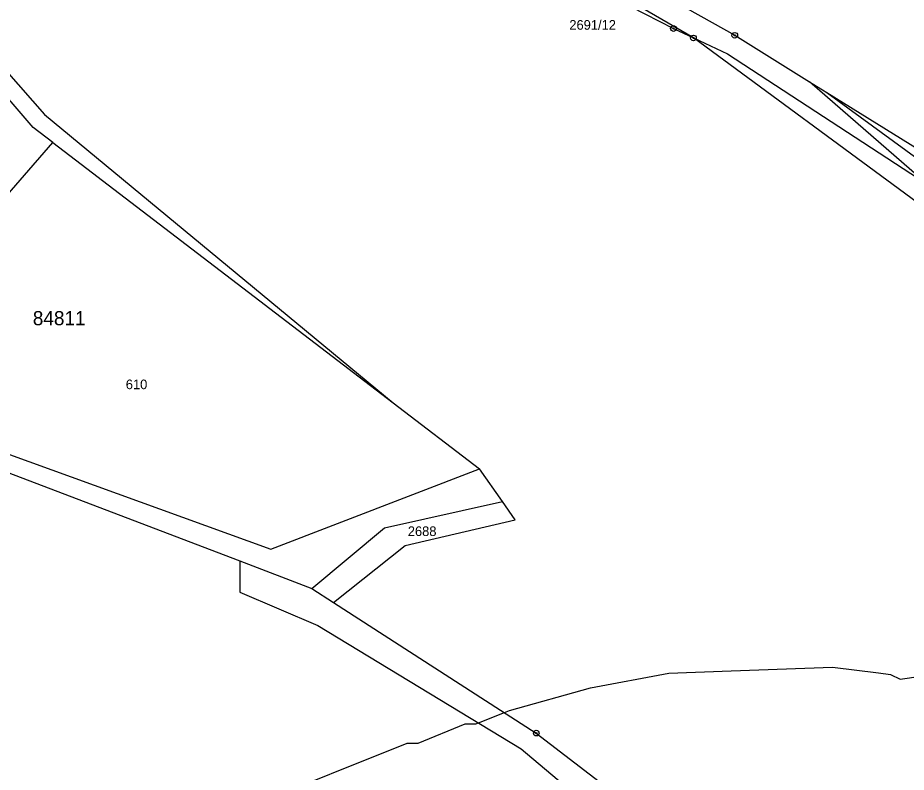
# Model space of a CAD drawing. Extents: x -439246 to -433691, y -1130252 to -1121148.
# Drawn here: x -437665.7 to -437509, y -1124397.9 to -1124264.8 of the extents above; entities that cross this region are included whole.
import ezdxf

# ---------------------------------------------------------------- set-up
doc = ezdxf.new("R2010")
doc.units = 0
for name, color, linetype in [('Vrstva 1', 7, 'Continuous'), ('Vrstva 16', 7, 'Continuous'), ('Vrstva 18', 7, 'Continuous'), ('Vrstva 24', 7, 'Continuous'), ('Vrstva 52', 7, 'Continuous'), ('Vrstva 53', 7, 'Continuous')]:
    doc.layers.add(name, color=color, linetype=linetype)

msp = doc.modelspace()

# ---------------------------------------------------------------- linework, layer by layer
at = {"layer": 'Vrstva 1'}
for p, q in [((-437546.56, -1124268.38), (-437566.56, -1124256.68)), ((-437550.08, -1124266.72), (-437546.56, -1124268.38)), ((-437507.14, -1124297.4), (-437546.56, -1124268.38)), ((-437546.56, -1124268.38), (-437540.57, -1124271.21)), ((-437526.08, -1124276.12), (-437523.02, -1124278.02)), ((-437523.02, -1124278.02), (-437500, -1124294.87)), ((-437523.02, -1124278.02), (-437459.1, -1124317.77))]:
    msp.add_line(p, q, dxfattribs=at)
for points in [[(-437566.31, -1124252.73), (-437539.28, -1124267.91)], [(-437567.78, -1124257.59), (-437550.08, -1124266.72)], [(-437662.98, -1124284.15), (-437678.3, -1124266.38)], [(-437674.55, -1124266.5), (-437661, -1124281.88)], [(-437539.28, -1124267.91), (-437526.08, -1124276.12)], [(-437540.57, -1124271.21), (-437505.37, -1124294.16)], [(-437505.37, -1124294.16), (-437526.08, -1124276.12)], [(-437661, -1124281.88), (-437599.52, -1124332.71)], [(-437659.5, -1124286.82), (-437662.98, -1124284.15)], [(-437671.09, -1124300.09), (-437659.5, -1124286.82)], [(-437659.5, -1124286.82), (-437599.52, -1124332.71)], [(-437599.52, -1124332.71), (-437584.27, -1124344.37)], [(-437679.36, -1124337.45), (-437621.06, -1124358.57)], [(-437678.92, -1124340.66), (-437626.53, -1124360.63)], [(-437621.06, -1124358.57), (-437584.27, -1124344.37)], [(-437580.23, -1124350.16), (-437584.27, -1124344.37)], [(-437601.03, -1124354.79), (-437580.23, -1124350.16)], [(-437578, -1124353.36), (-437580.23, -1124350.16)], [(-437597.37, -1124357.89), (-437578, -1124353.36)], [(-437613.82, -1124365.47), (-437601.03, -1124354.79)], [(-437609.99, -1124367.94), (-437597.37, -1124357.89)], [(-437626.53, -1124360.63), (-437626.53, -1124366.14)], [(-437626.53, -1124360.63), (-437613.82, -1124365.47)], [(-437626.53, -1124366.14), (-437612.81, -1124372.02)], [(-437613.82, -1124365.47), (-437609.99, -1124367.94)], [(-437609.99, -1124367.94), (-437574.26, -1124390.99)], [(-437612.81, -1124372.02), (-437576.91, -1124393.77)], [(-437574.26, -1124390.99), (-437548.03, -1124411.18)], [(-437576.91, -1124393.77), (-437559.03, -1124408.86)]]:
    msp.add_lwpolyline(points, dxfattribs=at)
at = {"layer": 'Vrstva 24'}
for centre, radius in [((-437550.08, -1124266.72), 0.5), ((-437550.08, -1124266.72), 0.1), ((-437539.28, -1124267.91), 0.5), ((-437546.56, -1124268.38), 0.5), ((-437546.56, -1124268.38), 0.1), ((-437539.28, -1124267.91), 0.1), ((-437574.26, -1124390.99), 0.5), ((-437574.26, -1124390.99), 0.1)]:
    msp.add_circle(centre, radius, dxfattribs=at)
at = {"layer": 'Vrstva 52'}
msp.add_lwpolyline([(-437624.01, -1124403.59), (-437597.02, -1124392.75), (-437595.11, -1124392.75), (-437586.83, -1124389.35), (-437584.91, -1124389.35), (-437584.48, -1124389.18), (-437579.87, -1124387.37), (-437578.96, -1124387.01), (-437564.73, -1124382.98), (-437550.92, -1124380.43), (-437539.9, -1124380.02), (-437522.02, -1124379.36), (-437513.94, -1124380.37), (-437511.83, -1124380.64), (-437510.12, -1124381.49), (-437500, -1124379.99)], dxfattribs=at)

# ---------------------------------------------------------------- texts
at = {"layer": 'Vrstva 16'}
msp.add_text('2691/12', height=1.7, dxfattribs=at).set_placement((-437568.44, -1124266.93))
at = {"layer": 'Vrstva 18'}
for s, p in [('610', (-437646.64, -1124330.33)), ('2688', (-437596.92, -1124356.23))]:
    msp.add_text(s, height=1.7, dxfattribs=at).set_placement(p)
at = {"layer": 'Vrstva 53'}
msp.add_text('84811', height=2.5, dxfattribs=at).set_placement((-437663.03, -1124319.05))

doc.saveas('drawing.dxf')
